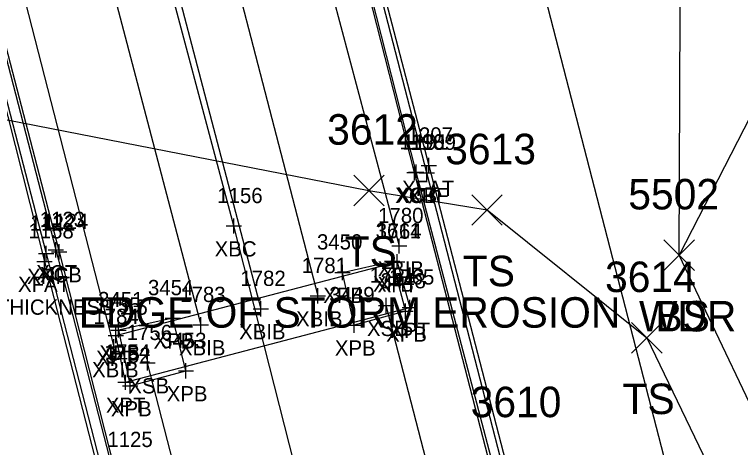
# Model space of a CAD drawing. Extents: x 1601151 to 1602912, y 499508 to 501770.
# Drawn here: x 1601527.95 to 1601575.56, y 500825.33 to 500853.72 of the extents above; entities that cross this region are included whole.
import ezdxf

# ---------------------------------------------------------------- set-up
doc = ezdxf.new("R2010")
doc.units = 0
for name, color, linetype in [('B_A', 7, 'Continuous'), ('B_C', 7, 'Continuous'), ('B_I', 7, 'Continuous'), ('B_TIC', 7, 'Continuous'), ('BB', 7, 'Continuous'), ('BDC', 7, 'Continuous'), ('BELB', 7, 'Continuous'), ('BF', 7, 'Continuous'), ('BR', 7, 'Continuous'), ('BSUBM', 7, 'Continuous'), ('L_A', 7, 'Continuous'), ('L_C', 7, 'Continuous'), ('L_I', 7, 'Continuous'), ('L_TIC', 7, 'Continuous'), ('LAWA', 7, 'Continuous'), ('LELB', 7, 'Continuous'), ('UCO', 7, 'Continuous')]:
    doc.layers.add(name, color=color, linetype=linetype)

msp = doc.modelspace()

# ---------------------------------------------------------------- linework, layer by layer
at = {"layer": 'B_TIC'}
for p, q in [((1601555.12, 500843.825), (1601555.196, 500843.825)), ((1601554.183, 500843.361), (1601554.259, 500843.361)), ((1601554.303, 500843.382), (1601554.379, 500843.382)), ((1601554.994, 500843.345), (1601555.07, 500843.345)), ((1601542.343, 500839.856), (1601542.419, 500839.856)), ((1601553.191, 500838.546), (1601553.267, 500838.546)), ((1601530.028, 500838.058), (1601530.104, 500838.058)), ((1601530.671, 500838.288), (1601530.747, 500838.288)), ((1601530.89, 500838.161), (1601530.966, 500838.161)), ((1601529.929, 500837.537), (1601530.005, 500837.537)), ((1601552.727, 500837.551), (1601552.803, 500837.551)), ((1601553.05, 500837.516), (1601553.126, 500837.516)), ((1601549.466, 500836.814), (1601549.542, 500836.814)), ((1601547.85, 500835.27), (1601547.926, 500835.27)), ((1601552.333, 500834.638), (1601552.409, 500834.638)), ((1601544.113, 500834.425), (1601544.189, 500834.425)), ((1601553.589, 500834.27), (1601553.665, 500834.27)), ((1601553.882, 500834.514), (1601553.958, 500834.514)), ((1601553.882, 500834.514), (1601553.958, 500834.514)), ((1601538.339, 500833.818), (1601538.415, 500833.818)), ((1601540.17, 500833.372), (1601540.246, 500833.372)), ((1601550.228, 500833.358), (1601550.304, 500833.358)), ((1601534.593, 500832.672), (1601534.669, 500832.672)), ((1601534.783, 500833.034), (1601534.859, 500833.034)), ((1601534.474, 500831.932), (1601534.55, 500831.932)), ((1601536.685, 500830.877), (1601536.761, 500830.877)), ((1601539.2, 500830.356), (1601539.276, 500830.356)), ((1601535.226, 500829.607), (1601535.302, 500829.607)), ((1601535.226, 500829.607), (1601535.302, 500829.607)), ((1601535.539, 500829.377), (1601535.615, 500829.377))]:
    msp.add_line(p, q, dxfattribs=at)
for points in [[(1601555.117, 500843.325), (1601555.117, 500844.325)], [(1601554.18, 500842.861), (1601554.18, 500843.861)], [(1601554.3, 500842.882), (1601554.3, 500843.882)], [(1601554.617, 500843.825), (1601555.617, 500843.825)], [(1601554.991, 500842.845), (1601554.991, 500843.845)], [(1601553.68, 500843.361), (1601554.68, 500843.361)], [(1601553.8, 500843.382), (1601554.8, 500843.382)], [(1601554.491, 500843.345), (1601555.491, 500843.345)], [(1601542.34, 500839.356), (1601542.34, 500840.356)], [(1601541.84, 500839.856), (1601542.84, 500839.856)], [(1601553.188, 500838.046), (1601553.188, 500839.046)], [(1601530.025, 500837.558), (1601530.025, 500838.558)], [(1601530.668, 500837.788), (1601530.668, 500838.788)], [(1601530.887, 500837.661), (1601530.887, 500838.661)], [(1601552.688, 500838.546), (1601553.688, 500838.546)], [(1601529.525, 500838.058), (1601530.525, 500838.058)], [(1601529.926, 500837.037), (1601529.926, 500838.037)], [(1601530.168, 500838.288), (1601531.168, 500838.288)], [(1601530.387, 500838.161), (1601531.387, 500838.161)], [(1601552.724, 500837.051), (1601552.724, 500838.051)], [(1601553.047, 500837.016), (1601553.047, 500838.016)], [(1601529.426, 500837.537), (1601530.426, 500837.537)], [(1601552.224, 500837.551), (1601553.224, 500837.551)], [(1601552.547, 500837.516), (1601553.547, 500837.516)], [(1601549.463, 500836.314), (1601549.463, 500837.314)], [(1601548.963, 500836.814), (1601549.963, 500836.814)], [(1601547.847, 500834.77), (1601547.847, 500835.77)], [(1601547.347, 500835.27), (1601548.347, 500835.27)], [(1601552.33, 500834.138), (1601552.33, 500835.138)], [(1601553.879, 500834.014), (1601553.879, 500835.014)], [(1601553.879, 500834.014), (1601553.879, 500835.014)], [(1601544.11, 500833.925), (1601544.11, 500834.925)], [(1601551.83, 500834.638), (1601552.83, 500834.638)], [(1601553.586, 500833.77), (1601553.586, 500834.77)], [(1601538.336, 500833.318), (1601538.336, 500834.318)], [(1601543.61, 500834.425), (1601544.61, 500834.425)], [(1601553.086, 500834.27), (1601554.086, 500834.27)], [(1601553.379, 500834.514), (1601554.379, 500834.514)], [(1601553.379, 500834.514), (1601554.379, 500834.514)], [(1601537.836, 500833.818), (1601538.836, 500833.818)], [(1601540.167, 500832.872), (1601540.167, 500833.872)], [(1601550.225, 500832.858), (1601550.225, 500833.858)], [(1601534.59, 500832.172), (1601534.59, 500833.172)], [(1601534.78, 500832.534), (1601534.78, 500833.534)], [(1601539.667, 500833.372), (1601540.667, 500833.372)], [(1601549.725, 500833.358), (1601550.725, 500833.358)], [(1601534.09, 500832.672), (1601535.09, 500832.672)], [(1601534.28, 500833.034), (1601535.28, 500833.034)], [(1601534.471, 500831.432), (1601534.471, 500832.432)], [(1601533.971, 500831.932), (1601534.971, 500831.932)], [(1601536.682, 500830.377), (1601536.682, 500831.377)], [(1601536.182, 500830.877), (1601537.182, 500830.877)], [(1601539.197, 500829.856), (1601539.197, 500830.856)], [(1601538.697, 500830.356), (1601539.697, 500830.356)], [(1601535.223, 500829.107), (1601535.223, 500830.107)], [(1601535.223, 500829.107), (1601535.223, 500830.107)], [(1601535.536, 500828.877), (1601535.536, 500829.877)], [(1601534.723, 500829.607), (1601535.723, 500829.607)], [(1601534.723, 500829.607), (1601535.723, 500829.607)], [(1601535.036, 500829.377), (1601536.036, 500829.377)]]:
    msp.add_lwpolyline(points, dxfattribs=at)
at = {"layer": 'BB'}
for points in [[(1601543.878, 500873.505), (1601553.188, 500838.546)], [(1601538.472, 500871.442), (1601547.847, 500835.27)], [(1601534.555, 500870.9), (1601544.11, 500834.425)], [(1601530.596, 500869.842), (1601540.167, 500833.372)], [(1601525.137, 500868.223), (1601534.471, 500831.932)], [(1601612.43, 500602.27), (1601552.33, 500834.638)], [(1601596.605, 500598.195), (1601536.682, 500830.877)]]:
    msp.add_lwpolyline(points, dxfattribs=at)
at = {"layer": 'BDC'}
for points in [[(1601626.62, 500562.484), (1601618.762, 500592.927), (1601608.069, 500634.25), (1601598.914, 500669.817), (1601586.174, 500719.227), (1601573.535, 500768.43), (1601563.157, 500808.618), (1601554.18, 500843.361), (1601545.696, 500876.636)], [(1601627.365, 500562.647), (1601626.817, 500562.743), (1601626.575, 500563.06), (1601618.94, 500592.981), (1601608.354, 500634.47), (1601599.142, 500669.932), (1601586.408, 500719.217), (1601573.699, 500768.593), (1601563.408, 500808.684), (1601554.3, 500843.382), (1601545.843, 500876.671)], [(1601522.54, 500870.251), (1601530.887, 500838.161), (1601539.773, 500803.176), (1601550.059, 500763.65), (1601563.09, 500713.388), (1601575.504, 500665.097), (1601584.832, 500628.831), (1601595.285, 500588.334), (1601603.432, 500556.591), (1601602.763, 500556.075)], [(1601521.711, 500869.959), (1601522.401, 500870.191), (1601530.668, 500838.288), (1601539.742, 500803.087), (1601549.8, 500763.941), (1601562.902, 500713.198), (1601575.298, 500665.088), (1601584.682, 500628.799), (1601595.241, 500588.098), (1601603.293, 500556.622), (1601602.827, 500556.326)]]:
    msp.add_lwpolyline(points, dxfattribs=at)
at = {"layer": 'BELB'}
msp.add_lwpolyline([(1601614.122, 500560.679), (1601606.109, 500592.04), (1601595.825, 500632.34), (1601585.652, 500672.123), (1601574.355, 500716.245), (1601561.498, 500765.241), (1601551.327, 500804.521), (1601542.34, 500839.856), (1601533.48, 500873.114)], dxfattribs=at)
at = {"layer": 'BF'}
for points in [[(1601546.596, 500876.467), (1601555.117, 500843.825), (1601564.25, 500808.582), (1601574.552, 500768.924), (1601587.26, 500719.439), (1601599.8, 500670.488), (1601609.07, 500634.571), (1601619.784, 500593.212)], [(1601521.711, 500869.959), (1601529.926, 500837.537), (1601538.825, 500802.891), (1601549.015, 500763.542), (1601561.986, 500712.939), (1601574.422, 500664.924), (1601583.827, 500628.557), (1601594.342, 500587.938), (1601602.827, 500556.326)]]:
    msp.add_lwpolyline(points, dxfattribs=at)
at = {"layer": 'BR'}
for points in [[(1601626.891, 500563.91), (1601619.486, 500592.933), (1601608.823, 500634.178), (1601599.631, 500670.204), (1601586.939, 500719.228), (1601574.289, 500768.594), (1601563.976, 500808.593), (1601554.991, 500843.345), (1601546.615, 500875.695)], [(1601521.915, 500869.371), (1601530.025, 500838.058), (1601539.084, 500802.864), (1601549.326, 500763.869), (1601562.422, 500713.041), (1601574.564, 500665.146), (1601584.098, 500628.637), (1601594.598, 500587.839), (1601602.424, 500557.542)]]:
    msp.add_lwpolyline(points, dxfattribs=at)
at = {"layer": 'BSUBM'}
for points in [[(1601535.223, 500829.607), (1601534.59, 500832.672), (1601553.047, 500837.516), (1601553.879, 500834.514)], [(1601553.586, 500834.27), (1601550.225, 500833.358), (1601549.463, 500836.814), (1601552.724, 500837.551), (1601553.586, 500834.27)], [(1601535.223, 500829.607), (1601553.879, 500834.514)], [(1601534.78, 500833.034), (1601535.536, 500829.377), (1601539.197, 500830.356), (1601538.336, 500833.818), (1601534.78, 500833.034)]]:
    msp.add_lwpolyline(points, dxfattribs=at)
at = {"layer": 'L_TIC'}
for points in [[(1601550.195, 500841.188), (1601552.195, 500843.188)], [(1601552.195, 500841.188), (1601550.195, 500843.188)], [(1601557.941, 500839.906), (1601559.941, 500841.906)], [(1601559.941, 500839.906), (1601557.941, 500841.906)], [(1601570.541, 500836.943), (1601572.541, 500838.943)], [(1601572.541, 500836.943), (1601570.541, 500838.943)], [(1601570.541, 500836.943), (1601572.541, 500838.943)], [(1601572.541, 500836.943), (1601570.541, 500838.943)], [(1601568.418, 500831.523), (1601570.418, 500833.523)], [(1601570.418, 500831.523), (1601568.418, 500833.523)]]:
    msp.add_lwpolyline(points, dxfattribs=at)
at = {"layer": 'LAWA'}
msp.add_lwpolyline([(1601593.118, 500801.876), (1601578.563, 500823.216), (1601571.541, 500837.943), (1601571.618, 500859.309), (1601565.589, 500876.721), (1601544.544, 500946.966)], dxfattribs=at)
at = {"layer": 'LELB'}
for points in [[(1601502.321, 501150.223), (1601505.899, 501145.217), (1601526.181, 501094.759), (1601535.634, 501063.325), (1601547.72, 501037.545), (1601557.168, 500997.586), (1601569.357, 500953.231), (1601577.101, 500908.294), (1601582.384, 500892.077), (1601583.485, 500886.894), (1601585.018, 500882.655), (1601582.86, 500877.357), (1601583.407, 500861.091), (1601571.541, 500837.943)], [(1601517.056, 500848.848), (1601551.195, 500842.188)], [(1601551.195, 500842.188), (1601558.941, 500840.906), (1601569.418, 500832.523), (1601583.302, 500803.684)]]:
    msp.add_lwpolyline(points, dxfattribs=at)
at = {"layer": 'UCO'}
msp.add_lwpolyline([(1601636.552, 500569.306), (1601558.395, 500871.752)], dxfattribs=at)

# ---------------------------------------------------------------- texts
at = {"layer": 'B_A'}
for s, p in [('XFAT', (1601553.373, 500841.825)), ('XCB', (1601552.916, 500841.361)), ('XCT', (1601553.02, 500841.382)), ('XRF', (1601553.751, 500841.345)), ('XBC', (1601541.076, 500837.856)), ('XBIB', (1601551.759, 500836.546)), ('XRF', (1601528.785, 500836.058)), ('XCT', (1601529.388, 500836.288)), ('XCB', (1601529.623, 500836.161)), ('XFAT', (1601528.182, 500835.537)), ('XPB', (1601551.46, 500835.551)), ('XPT', (1601551.767, 500835.516)), ('XPB', (1601548.199, 500834.814)), ('XBIB', (1601546.418, 500833.27)), ('XSB', (1601551.066, 500832.638)), ('XBIB', (1601542.681, 500832.425)), ('XPB', (1601552.322, 500832.27)), ('XPT', (1601552.599, 500832.514)), ('XPT', (1601552.599, 500832.514)), ('XPB', (1601537.072, 500831.818)), ('XBIB', (1601538.738, 500831.372)), ('XPB', (1601548.961, 500831.358)), ('XPB', (1601533.516, 500831.034)), ('XPT', (1601533.31, 500830.672)), ('XBIB', (1601533.042, 500829.932)), ('XSB', (1601535.418, 500828.877)), ('XPB', (1601537.933, 500828.356)), ('XPT', (1601533.943, 500827.607)), ('XPT', (1601533.943, 500827.607)), ('XPB', (1601534.272, 500827.377))]:
    msp.add_text(s, height=1, dxfattribs=at).set_placement(p)
at = {"layer": 'B_C'}
msp.add_text("FASCIA THICKNESS 1.5'", height=1, dxfattribs=at).set_placement((1601521.604, 500834.037))
at = {"layer": 'B_I'}
for s, p in [('1207', (1601553.731, 500845.325)), ('1190', (1601553.194, 500844.882)), ('1191', (1601553.401, 500844.861)), ('1189', (1601553.924, 500844.845)), ('1156', (1601541.25, 500841.356)), ('1123', (1601529.605, 500839.788)), ('1780', (1601551.798, 500840.046)), ('1122', (1601528.962, 500839.558)), ('1124', (1601529.824, 500839.661)), ('1158', (1601528.863, 500839.037)), ('3611', (1601551.637, 500839.051)), ('1764', (1601551.677, 500839.016)), ('3450', (1601547.789, 500838.314)), ('1781', (1601546.784, 500836.77)), ('1782', (1601542.764, 500835.925)), ('1761', (1601551.243, 500836.138)), ('1765', (1601552.509, 500836.014)), ('1765', (1601552.509, 500836.014)), ('3448', (1601551.956, 500835.77)), ('3454', (1601536.706, 500835.318)), ('3451', (1601533.433, 500834.534)), ('1783', (1601538.821, 500834.872)), ('3449', (1601548.591, 500834.858)), ('1755', (1601533.244, 500834.172)), ('1784', (1601533.125, 500833.432)), ('1756', (1601535.308, 500832.377)), ('3453', (1601537.567, 500831.856)), ('3452', (1601533.906, 500830.877)), ('1754', (1601533.877, 500831.107)), ('1754', (1601533.877, 500831.107)), ('1125', (1601534.043, 500825.362))]:
    msp.add_text(s, height=1, dxfattribs=at).set_placement(p)
at = {"layer": 'L_A'}
for s, p in [('TS', (1601549.605, 500837.188)), ('TS', (1601557.351, 500835.906)), ('WDR', (1601568.903, 500832.943)), ('BS', (1601569.982, 500832.943)), ('TS', (1601567.827, 500827.523))]:
    msp.add_text(s, height=2, dxfattribs=at).set_placement(p)
at = {"layer": 'L_C'}
msp.add_text('EDGE OF STORM EROSION', height=2, dxfattribs=at).set_placement((1601532.164, 500833.188))
at = {"layer": 'L_I'}
for s, p in [('3612', (1601548.455, 500845.188)), ('3613', (1601556.201, 500843.906)), ('5502', (1601568.202, 500840.943)), ('5502', (1601568.202, 500840.943)), ('3614', (1601566.678, 500835.523)), ('3610', (1601557.868, 500827.319))]:
    msp.add_text(s, height=2, dxfattribs=at).set_placement(p)

doc.saveas('drawing.dxf')
